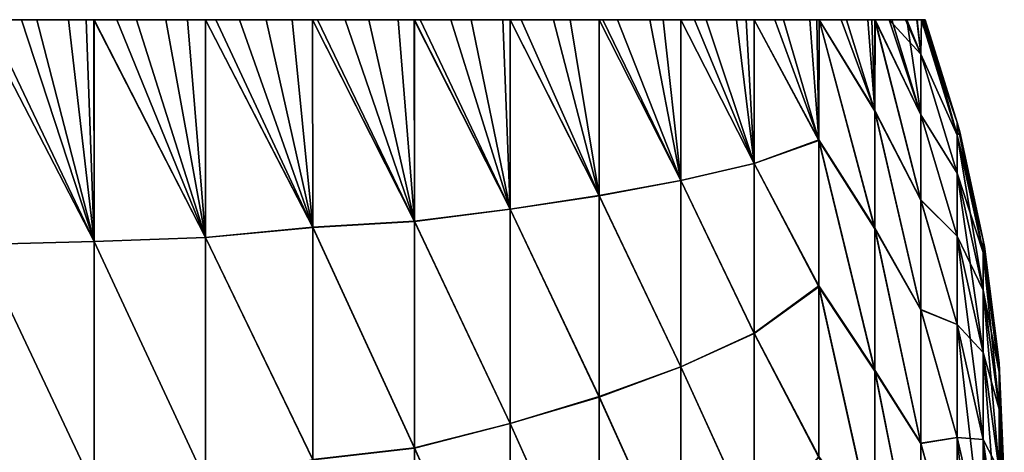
# Model space of a CAD drawing. Header units: metres. Extents: x -46 to 104, y -30 to 30.
# Tile 552 of 656: x 62.031 to 63.1, y 9.03 to 9.5. Entities that reach past the tile are written whole.
import ezdxf

# ---------------------------------------------------------------- set-up
doc = ezdxf.new("R2010")
doc.units = ezdxf.units.M
doc.layers.add('solid_26_000_502_XXX', color=7, linetype='CONTINUOUS')

msp = doc.modelspace()

# ---------------------------------------------------------------- linework, layer by layer
at = {"layer": 'solid_26_000_502_XXX'}
for points in [[(62.032322, 9.5, 293.679413), (61.986401, 9.5, 293.648041), (57.099998, 9.5, 302.472137)], [(62.083698, 9.5, 293.71933), (62.032322, 9.5, 293.679413), (57.099998, 9.5, 302.472137)], [(62.083698, 9.5, 293.71933), (57.099998, 9.5, 302.472137), (62.111229, 9.5, 293.743011)], [(62.136005, 9.5, 293.765625), (62.111229, 9.5, 293.743011), (57.099998, 9.5, 302.472137)], [(62.189232, 9.5, 293.818817), (62.136005, 9.5, 293.765625), (57.099998, 9.5, 302.472137)], [(62.189232, 9.5, 293.818817), (57.099998, 9.5, 302.472137), (62.232365, 9.5, 293.86676)], [(62.243385, 9.5, 293.87973), (62.232365, 9.5, 293.86676), (57.099998, 9.5, 302.472137)], [(62.298302, 9.5, 293.949341), (62.243385, 9.5, 293.87973), (57.099998, 9.5, 302.472137)], [(62.298302, 9.5, 293.949341), (57.099998, 9.5, 302.472137), (62.34869, 9.5, 294.020538)], [(62.353832, 9.5, 294.02829), (62.34869, 9.5, 294.020538), (57.099998, 9.5, 302.472137)], [(62.409706, 9.5, 294.117554), (62.353832, 9.5, 294.02829), (57.099998, 9.5, 302.472137)], [(62.409706, 9.5, 294.117554), (57.099998, 9.5, 302.472137), (62.459206, 9.5, 294.206207)], [(62.465458, 9.5, 294.218048), (62.459206, 9.5, 294.206207), (57.099998, 9.5, 302.472137)], [(62.520798, 9.5, 294.330353), (62.465458, 9.5, 294.218048), (57.099998, 9.5, 302.472137)], [(62.520798, 9.5, 294.330353), (57.099998, 9.5, 302.472137), (62.563187, 9.5, 294.426392)], [(62.575298, 9.5, 294.455566), (62.563187, 9.5, 294.426392), (57.099998, 9.5, 302.472137)], [(62.628471, 9.5, 294.594727), (62.575298, 9.5, 294.455566), (57.099998, 9.5, 302.472137)], [(62.628471, 9.5, 294.594727), (57.099998, 9.5, 302.472137), (62.659885, 9.5, 294.685883)], [(62.679989, 9.5, 294.748657), (62.659885, 9.5, 294.685883), (57.099998, 9.5, 302.472137)], [(62.729343, 9.5, 294.918579), (62.679989, 9.5, 294.748657), (57.099998, 9.5, 302.472137)], [(62.729343, 9.5, 294.918579), (57.099998, 9.5, 302.472137), (62.748489, 9.5, 294.991821)], [(62.776051, 9.5, 295.105957), (62.748489, 9.5, 294.991821), (57.099998, 9.5, 302.472137)], [(62.819786, 9.5, 295.311859), (62.776051, 9.5, 295.105957), (57.099998, 9.5, 302.472137)], [(62.819786, 9.5, 295.311859), (57.099998, 9.5, 302.472137), (62.828316, 9.5, 295.356628)], [(62.860054, 9.5, 295.537964), (62.828316, 9.5, 295.356628), (57.099998, 9.5, 302.472137)], [(62.896481, 9.5, 295.787109), (62.860054, 9.5, 295.537964), (57.099998, 9.5, 302.472137)], [(62.896481, 9.5, 295.787109), (57.099998, 9.5, 302.472137), (62.898758, 9.5, 295.804504)], [(62.928715, 9.5, 296.059967), (62.898758, 9.5, 295.804504), (57.099998, 9.5, 302.472137)], [(62.956047, 9.5, 296.356842), (62.928715, 9.5, 296.059967), (57.099998, 9.5, 302.472137)], [(62.956047, 9.5, 296.356842), (57.099998, 9.5, 302.472137), (62.959446, 9.5, 296.399689)], [(62.977905, 9.5, 296.669006), (62.959446, 9.5, 296.399689), (57.099998, 9.5, 302.472137)], [(62.994247, 9.5, 296.992798), (62.977905, 9.5, 296.669006), (57.099998, 9.5, 302.472137)], [(63.005489, 9.5, 297.32431), (57.099998, 9.5, 302.472137), (63.009945, 9.5, 297.523499)], [(63.0121, 9.5, 297.66037), (63.009945, 9.5, 297.523499), (57.099998, 9.5, 302.472137)], [(62.994247, 9.5, 296.992798), (57.099998, 9.5, 302.472137), (63.005489, 9.5, 297.32431)], [(63.014214, 9.5, 298), (63.0121, 9.5, 297.66037), (57.099998, 9.5, 302.472137)], [(63.01194, 9.5, 298.351898), (63.014214, 9.5, 298), (57.099998, 9.5, 302.472137)], [(63.01194, 9.5, 298.351898), (57.099998, 9.5, 302.472137), (63.009956, 9.5, 298.475922)], [(63.004845, 9.5, 298.69986), (63.009956, 9.5, 298.475922), (57.099998, 9.5, 302.472137)], [(62.992722, 9.5, 299.042511), (63.004845, 9.5, 298.69986), (57.099998, 9.5, 302.472137)], [(62.975071, 9.5, 299.377319), (57.099998, 9.5, 302.472137), (62.959671, 9.5, 299.597534)], [(62.951588, 9.5, 299.697144), (62.959671, 9.5, 299.597534), (57.099998, 9.5, 302.472137)], [(62.992722, 9.5, 299.042511), (57.099998, 9.5, 302.472137), (62.975071, 9.5, 299.377319)], [(62.922634, 9.5, 299.996826), (62.951588, 9.5, 299.697144), (57.099998, 9.5, 302.472137)], [(62.922634, 9.5, 299.996826), (57.099998, 9.5, 302.472137), (62.89888, 9.5, 300.194672)], [(62.888786, 9.5, 300.269867), (62.89888, 9.5, 300.194672), (57.099998, 9.5, 302.472137)], [(62.850803, 9.5, 300.5177), (62.888786, 9.5, 300.269867), (57.099998, 9.5, 302.472137)], [(62.850803, 9.5, 300.5177), (57.099998, 9.5, 302.472137), (62.828346, 9.5, 300.64325)], [(62.808949, 9.5, 300.742706), (62.828346, 9.5, 300.64325), (57.099998, 9.5, 302.472137)], [(62.763485, 9.5, 300.947327), (62.808949, 9.5, 300.742706), (57.099998, 9.5, 302.472137)], [(62.763485, 9.5, 300.947327), (57.099998, 9.5, 302.472137), (62.748508, 9.5, 301.008118)], [(62.71497, 9.5, 301.133392), (62.748508, 9.5, 301.008118), (57.099998, 9.5, 302.472137)], [(62.663822, 9.5, 301.302124), (62.71497, 9.5, 301.133392), (57.099998, 9.5, 302.472137)], [(62.663822, 9.5, 301.302124), (57.099998, 9.5, 302.472137), (62.659908, 9.5, 301.314026)], [(62.610416, 9.5, 301.454559), (62.659908, 9.5, 301.314026), (57.099998, 9.5, 302.472137)], [(62.563229, 9.5, 301.573486), (62.610416, 9.5, 301.454559), (57.099998, 9.5, 302.472137)], [(62.555267, 9.5, 301.592194), (62.563229, 9.5, 301.573486), (57.099998, 9.5, 302.472137)], [(62.498856, 9.5, 301.715912), (62.555267, 9.5, 301.592194), (57.099998, 9.5, 302.472137)], [(62.498856, 9.5, 301.715912), (57.099998, 9.5, 302.472137), (62.459122, 9.5, 301.793945)], [(62.44157, 9.5, 301.826477), (62.459122, 9.5, 301.793945), (57.099998, 9.5, 302.472137)], [(62.383945, 9.5, 301.924805), (62.44157, 9.5, 301.826477), (57.099998, 9.5, 302.472137)], [(62.383945, 9.5, 301.924805), (57.099998, 9.5, 302.472137), (62.34856, 9.5, 301.979675)], [(62.326408, 9.5, 302.011932), (62.34856, 9.5, 301.979675), (57.099998, 9.5, 302.472137)], [(62.269257, 9.5, 302.088501), (62.326408, 9.5, 302.011932), (57.099998, 9.5, 302.472137)], [(62.269257, 9.5, 302.088501), (57.099998, 9.5, 302.472137), (62.232288, 9.5, 302.133331)], [(62.212856, 9.5, 302.155457), (62.232288, 9.5, 302.133331), (57.099998, 9.5, 302.472137)], [(62.157333, 9.5, 302.213867), (62.212856, 9.5, 302.155457), (57.099998, 9.5, 302.472137)], [(62.157333, 9.5, 302.213867), (57.099998, 9.5, 302.472137), (62.111313, 9.5, 302.256927)], [(62.10276, 9.5, 302.264465), (62.111313, 9.5, 302.256927), (57.099998, 9.5, 302.472137)], [(62.049225, 9.5, 302.307983), (62.10276, 9.5, 302.264465), (57.099998, 9.5, 302.472137)], [(62.049225, 9.5, 302.307983), (57.099998, 9.5, 302.472137), (61.9967, 9.5, 302.345276)], [(61.986374, 9.5, 302.351959), (61.986458, 9.255872, 302.849548), (62.111431, 9.259075, 302.758179)], [(61.9967, 9.5, 302.345276), (61.986374, 9.5, 302.351959), (62.111431, 9.259075, 302.758179)], [(62.111431, 9.259198, 293.242065), (61.986458, 9.2558, 293.15033), (61.986401, 9.5, 293.648041)], [(62.111431, 9.259198, 293.242065), (61.986401, 9.5, 293.648041), (62.032322, 9.5, 293.679413)], [(62.049225, 9.5, 302.307983), (61.9967, 9.5, 302.345276), (62.111431, 9.259075, 302.758179)], [(62.083698, 9.5, 293.71933), (62.111431, 9.259198, 293.242065), (62.032322, 9.5, 293.679413)], [(62.049225, 9.5, 302.307983), (62.111431, 9.259075, 302.758179), (62.10276, 9.5, 302.264465)], [(62.083698, 9.5, 293.71933), (62.111229, 9.5, 293.743011), (62.111431, 9.259198, 293.242065)], [(62.10276, 9.5, 302.264465), (62.111431, 9.259075, 302.758179), (62.111313, 9.5, 302.256927)], [(62.232502, 9.26338, 293.360809), (62.111431, 9.259198, 293.242065), (62.111229, 9.5, 293.743011)], [(62.232502, 9.26338, 293.360809), (62.111229, 9.5, 293.743011), (62.136005, 9.5, 293.765625)], [(62.111313, 9.5, 302.256927), (62.111431, 9.259075, 302.758179), (62.232502, 9.263522, 302.638885)], [(62.157333, 9.5, 302.213867), (62.111313, 9.5, 302.256927), (62.232502, 9.263522, 302.638885)], [(62.189232, 9.5, 293.818817), (62.232502, 9.26338, 293.360809), (62.136005, 9.5, 293.765625)], [(62.157333, 9.5, 302.213867), (62.232502, 9.263522, 302.638885), (62.212856, 9.5, 302.155457)], [(62.189232, 9.5, 293.818817), (62.232365, 9.5, 293.86676), (62.232502, 9.26338, 293.360809)], [(62.212856, 9.5, 302.155457), (62.232502, 9.263522, 302.638885), (62.232288, 9.5, 302.133331)], [(62.232288, 9.5, 302.133331), (62.232502, 9.263522, 302.638885), (62.348751, 9.274603, 302.479584)], [(62.269257, 9.5, 302.088501), (62.232288, 9.5, 302.133331), (62.348751, 9.274603, 302.479584)], [(62.348751, 9.274323, 293.519836), (62.232502, 9.26338, 293.360809), (62.232365, 9.5, 293.86676)], [(62.348751, 9.274323, 293.519836), (62.232365, 9.5, 293.86676), (62.243385, 9.5, 293.87973)], [(62.298302, 9.5, 293.949341), (62.348751, 9.274323, 293.519836), (62.243385, 9.5, 293.87973)], [(62.269257, 9.5, 302.088501), (62.348751, 9.274603, 302.479584), (62.326408, 9.5, 302.011932)], [(62.298302, 9.5, 293.949341), (62.34869, 9.5, 294.020538), (62.348751, 9.274323, 293.519836)], [(62.326408, 9.5, 302.011932), (62.348751, 9.274603, 302.479584), (62.34856, 9.5, 301.979675)], [(62.34856, 9.5, 301.979675), (62.348751, 9.274603, 302.479584), (62.459293, 9.281261, 302.301208)], [(62.383945, 9.5, 301.924805), (62.34856, 9.5, 301.979675), (62.459293, 9.281261, 302.301208)], [(62.459293, 9.28102, 293.698273), (62.348751, 9.274323, 293.519836), (62.34869, 9.5, 294.020538)], [(62.459293, 9.28102, 293.698273), (62.34869, 9.5, 294.020538), (62.353832, 9.5, 294.02829)], [(62.409706, 9.5, 294.117554), (62.459293, 9.28102, 293.698273), (62.353832, 9.5, 294.02829)], [(62.383945, 9.5, 301.924805), (62.459293, 9.281261, 302.301208), (62.44157, 9.5, 301.826477)], [(62.409706, 9.5, 294.117554), (62.459206, 9.5, 294.206207), (62.459293, 9.28102, 293.698273)], [(62.44157, 9.5, 301.826477), (62.459293, 9.281261, 302.301208), (62.459122, 9.5, 301.793945)], [(62.459122, 9.5, 301.793945), (62.459293, 9.281261, 302.301208), (62.563278, 9.294318, 302.078552)], [(62.498856, 9.5, 301.715912), (62.459122, 9.5, 301.793945), (62.563278, 9.294318, 302.078552)], [(62.563278, 9.294359, 293.921539), (62.459293, 9.28102, 293.698273), (62.459206, 9.5, 294.206207)], [(62.563278, 9.294359, 293.921539), (62.459206, 9.5, 294.206207), (62.465458, 9.5, 294.218048)], [(62.520798, 9.5, 294.330353), (62.563278, 9.294359, 293.921539), (62.465458, 9.5, 294.218048)], [(62.498856, 9.5, 301.715912), (62.563278, 9.294318, 302.078552), (62.555267, 9.5, 301.592194)], [(62.520798, 9.5, 294.330353), (62.563187, 9.5, 294.426392), (62.563278, 9.294359, 293.921539)], [(62.555267, 9.5, 301.592194), (62.563278, 9.294318, 302.078552), (62.563229, 9.5, 301.573486)], [(62.65992, 9.309079, 294.182556), (62.563278, 9.294359, 293.921539), (62.563187, 9.5, 294.426392)], [(62.65992, 9.309079, 294.182556), (62.563187, 9.5, 294.426392), (62.575298, 9.5, 294.455566)], [(62.563229, 9.5, 301.573486), (62.65992, 9.308558, 301.818695), (62.610416, 9.5, 301.454559)], [(62.563229, 9.5, 301.573486), (62.563278, 9.294318, 302.078552), (62.65992, 9.308558, 301.818695)], [(62.628471, 9.5, 294.594727), (62.65992, 9.309079, 294.182556), (62.575298, 9.5, 294.455566)], [(62.610416, 9.5, 301.454559), (62.65992, 9.308558, 301.818695), (62.659908, 9.5, 301.314026)], [(62.628471, 9.5, 294.594727), (62.659885, 9.5, 294.685883), (62.65992, 9.309079, 294.182556)], [(62.748478, 9.325284, 294.487457), (62.65992, 9.309079, 294.182556), (62.659885, 9.5, 294.685883)], [(62.748478, 9.325284, 294.487457), (62.659885, 9.5, 294.685883), (62.679989, 9.5, 294.748657)], [(62.659908, 9.5, 301.314026), (62.65992, 9.308558, 301.818695), (62.748478, 9.325262, 301.512604)], [(62.663822, 9.5, 301.302124), (62.659908, 9.5, 301.314026), (62.748478, 9.325262, 301.512604)], [(62.663822, 9.5, 301.302124), (62.748478, 9.325262, 301.512604), (62.71497, 9.5, 301.133392)], [(62.729343, 9.5, 294.918579), (62.748478, 9.325284, 294.487457), (62.679989, 9.5, 294.748657)], [(62.71497, 9.5, 301.133392), (62.748478, 9.325262, 301.512604), (62.748508, 9.5, 301.008118)], [(62.729343, 9.5, 294.918579), (62.748489, 9.5, 294.991821), (62.748478, 9.325284, 294.487457)], [(62.828278, 9.343661, 294.847931), (62.748478, 9.325284, 294.487457), (62.748489, 9.5, 294.991821)], [(62.748508, 9.5, 301.008118), (62.748478, 9.325262, 301.512604), (62.828278, 9.34399, 301.151093)], [(62.828278, 9.343661, 294.847931), (62.748489, 9.5, 294.991821), (62.776051, 9.5, 295.105957)], [(62.763485, 9.5, 300.947327), (62.748508, 9.5, 301.008118), (62.828278, 9.34399, 301.151093)], [(62.763485, 9.5, 300.947327), (62.828278, 9.34399, 301.151093), (62.808949, 9.5, 300.742706)], [(62.819786, 9.5, 295.311859), (62.828278, 9.343661, 294.847931), (62.776051, 9.5, 295.105957)], [(62.808949, 9.5, 300.742706), (62.828278, 9.34399, 301.151093), (62.828346, 9.5, 300.64325)], [(62.819786, 9.5, 295.311859), (62.828316, 9.5, 295.356628), (62.828278, 9.343661, 294.847931)], [(62.898712, 9.368702, 295.297974), (62.828278, 9.343661, 294.847931), (62.828316, 9.5, 295.356628)], [(62.828346, 9.5, 300.64325), (62.828278, 9.34399, 301.151093), (62.898712, 9.369487, 300.69931)], [(62.898712, 9.368702, 295.297974), (62.828316, 9.5, 295.356628), (62.860054, 9.5, 295.537964)], [(62.850803, 9.5, 300.5177), (62.828346, 9.5, 300.64325), (62.898712, 9.369487, 300.69931)], [(62.850803, 9.5, 300.5177), (62.898712, 9.369487, 300.69931), (62.888786, 9.5, 300.269867)], [(62.896481, 9.5, 295.787109), (62.898712, 9.368702, 295.297974), (62.860054, 9.5, 295.537964)], [(62.888786, 9.5, 300.269867), (62.898712, 9.369487, 300.69931), (62.89888, 9.5, 300.194672)], [(62.896481, 9.5, 295.787109), (62.898758, 9.5, 295.804504), (62.898712, 9.368702, 295.297974)], [(62.95924, 9.272881, 295.385559), (62.898712, 9.368702, 295.297974), (62.898758, 9.5, 295.804504)], [(62.89888, 9.5, 300.194672), (62.898712, 9.369487, 300.69931), (62.95924, 9.273914, 300.610779)], [(62.95924, 9.400493, 295.889923), (62.898758, 9.5, 295.804504), (62.928715, 9.5, 296.059967)], [(62.95924, 9.400493, 295.889923), (62.95924, 9.272881, 295.385559), (62.898758, 9.5, 295.804504)], [(62.89888, 9.5, 300.194672), (62.95924, 9.273914, 300.610779), (62.95924, 9.401326, 300.106354)], [(62.922634, 9.5, 299.996826), (62.89888, 9.5, 300.194672), (62.95924, 9.401326, 300.106354)], [(62.922634, 9.5, 299.996826), (62.95924, 9.401326, 300.106354), (62.951588, 9.5, 299.697144)], [(62.956047, 9.5, 296.356842), (62.95924, 9.400493, 295.889923), (62.928715, 9.5, 296.059967)], [(62.951588, 9.5, 299.697144), (62.95924, 9.401326, 300.106354), (62.959671, 9.5, 299.597534)], [(62.956047, 9.5, 296.356842), (62.959446, 9.5, 296.399689), (62.95924, 9.400493, 295.889923)], [(63.009403, 9.3041, 296.015442), (62.95924, 9.400493, 295.889923), (62.959446, 9.5, 296.399689)], [(62.959671, 9.5, 299.597534), (62.95924, 9.401326, 300.106354), (63.009403, 9.304225, 299.983978)], [(63.009403, 9.396704, 296.514496), (62.959446, 9.5, 296.399689), (62.977905, 9.5, 296.669006)], [(63.009403, 9.396704, 296.514496), (63.009403, 9.3041, 296.015442), (62.959446, 9.5, 296.399689)], [(62.959671, 9.5, 299.597534), (63.009403, 9.304225, 299.983978), (63.009403, 9.396797, 299.484924)], [(62.975071, 9.5, 299.377319), (62.959671, 9.5, 299.597534), (63.009403, 9.396797, 299.484924)], [(62.975071, 9.5, 299.377319), (63.009403, 9.396797, 299.484924), (63.009403, 9.46262, 298.981628)], [(62.992722, 9.5, 299.042511), (62.975071, 9.5, 299.377319), (63.009403, 9.46262, 298.981628)], [(62.994247, 9.5, 296.992798), (63.009403, 9.396704, 296.514496), (62.977905, 9.5, 296.669006)], [(62.992722, 9.5, 299.042511), (63.009403, 9.46262, 298.981628), (63.004845, 9.5, 298.69986)], [(62.994247, 9.5, 296.992798), (63.009403, 9.462558, 297.017792), (63.009403, 9.396704, 296.514496)], [(62.994247, 9.5, 296.992798), (63.005489, 9.5, 297.32431), (63.009403, 9.462558, 297.017792)], [(63.004845, 9.5, 298.69986), (63.009403, 9.46262, 298.981628), (63.009956, 9.5, 298.475922)], [(63.005489, 9.5, 297.32431), (63.009945, 9.5, 297.523499), (63.009403, 9.462558, 297.017792)], [(63.04882, 9.374712, 297.49173), (63.009403, 9.462558, 297.017792), (63.009945, 9.5, 297.523499)], [(63.009956, 9.5, 298.475922), (63.009403, 9.46262, 298.981628), (63.04882, 9.374712, 298.50827)], [(63.04882, 9.374712, 297.49173), (63.009945, 9.5, 297.523499), (63.0121, 9.5, 297.66037)], [(63.009956, 9.5, 298.475922), (63.04882, 9.374712, 298.50827), (63.04882, 9.388481, 298)], [(63.01194, 9.5, 298.351898), (63.009956, 9.5, 298.475922), (63.04882, 9.388481, 298)], [(63.01194, 9.5, 298.351898), (63.04882, 9.388481, 298), (63.014214, 9.5, 298)], [(63.014214, 9.5, 298), (63.04882, 9.374712, 297.49173), (63.0121, 9.5, 297.66037)], [(63.014214, 9.5, 298), (63.04882, 9.388481, 298), (63.04882, 9.374712, 297.49173)], [(63.009403, 9.46262, 298.981628), (63.04882, 9.333446, 299.015076), (63.04882, 9.374712, 298.50827)], [(63.009403, 9.46262, 298.981628), (63.009403, 9.396797, 299.484924), (63.04882, 9.333446, 299.015076)], [(63.04882, 9.333446, 296.984924), (63.009403, 9.396704, 296.514496), (63.009403, 9.462558, 297.017792)], [(63.04882, 9.374712, 297.49173), (63.04882, 9.333446, 296.984924), (63.009403, 9.462558, 297.017792)], [(62.95924, 9.401326, 300.106354), (63.009403, 9.185167, 300.477386), (63.009403, 9.304225, 299.983978)], [(62.95924, 9.401326, 300.106354), (62.95924, 9.273914, 300.610779), (63.009403, 9.185167, 300.477386)], [(63.009403, 9.185012, 295.522034), (62.95924, 9.272881, 295.385559), (62.95924, 9.400493, 295.889923)], [(63.009403, 9.3041, 296.015442), (63.009403, 9.185012, 295.522034), (62.95924, 9.400493, 295.889923)], [(63.009403, 9.396797, 299.484924), (63.04882, 9.264803, 299.51889), (63.04882, 9.333446, 299.015076)], [(63.009403, 9.396797, 299.484924), (63.009403, 9.304225, 299.983978), (63.04882, 9.264803, 299.51889)], [(63.04882, 9.264803, 296.48111), (63.009403, 9.3041, 296.015442), (63.009403, 9.396704, 296.514496)], [(63.04882, 9.333446, 296.984924), (63.04882, 9.264803, 296.48111), (63.009403, 9.396704, 296.514496)], [(63.07719, 9.24702, 297.498627), (63.04882, 9.374712, 297.49173), (63.04882, 9.388481, 298)], [(63.05154, 9.378191, 298), (63.07719, 9.24702, 297.498627), (63.04882, 9.388481, 298)], [(63.04882, 9.374712, 298.50827), (63.05154, 9.378191, 298), (63.04882, 9.388481, 298)], [(62.828278, 9.34399, 301.151093), (62.898712, 9.210917, 301.198822), (62.898712, 9.369487, 300.69931)], [(62.898712, 9.368702, 295.297974), (62.898712, 9.209988, 294.798492), (62.828278, 9.343661, 294.847931)], [(62.898712, 9.369487, 300.69931), (62.95924, 9.119458, 301.107605), (62.95924, 9.273914, 300.610779)], [(62.898712, 9.369487, 300.69931), (62.898712, 9.210917, 301.198822), (62.95924, 9.119458, 301.107605)], [(62.95924, 9.118229, 294.888794), (62.898712, 9.209988, 294.798492), (62.898712, 9.368702, 295.297974)], [(62.95924, 9.272881, 295.385559), (62.95924, 9.118229, 294.888794), (62.898712, 9.368702, 295.297974)], [(63.04882, 9.374712, 298.50827), (63.07719, 9.260601, 298), (63.05154, 9.378191, 298)], [(63.07719, 9.206315, 296.998749), (63.04882, 9.333446, 296.984924), (63.04882, 9.374712, 297.49173)], [(63.07719, 9.206315, 296.998749), (63.04882, 9.374712, 297.49173), (63.07719, 9.24702, 297.498627)], [(63.07719, 9.24702, 298.501373), (63.07719, 9.260601, 298), (63.04882, 9.374712, 298.50827)], [(63.07719, 9.24702, 298.501373), (63.04882, 9.374712, 298.50827), (63.04882, 9.333446, 299.015076)], [(63.05154, 9.378191, 298), (63.07719, 9.260601, 298), (63.07719, 9.24702, 297.498627)], [(62.748478, 9.325262, 301.512604), (62.828278, 9.15974, 301.652222), (62.828278, 9.34399, 301.151093)], [(62.828278, 9.343661, 294.847931), (62.828278, 9.159358, 294.346832), (62.748478, 9.325284, 294.487457)], [(62.828278, 9.34399, 301.151093), (62.828278, 9.15974, 301.652222), (62.898712, 9.210917, 301.198822)], [(62.898712, 9.209988, 294.798492), (62.828278, 9.159358, 294.346832), (62.828278, 9.343661, 294.847931)], [(63.07719, 9.138607, 296.501801), (63.04882, 9.264803, 296.48111), (63.04882, 9.333446, 296.984924)], [(63.07719, 9.138607, 296.501801), (63.04882, 9.333446, 296.984924), (63.07719, 9.206315, 296.998749)], [(63.07719, 9.206315, 299.001251), (63.04882, 9.333446, 299.015076), (63.04882, 9.264803, 299.51889)], [(63.07719, 9.24702, 298.501373), (63.04882, 9.333446, 299.015076), (63.07719, 9.206315, 299.001251)], [(62.748478, 9.325284, 294.487457), (62.748478, 9.122896, 293.991058), (62.65992, 9.309079, 294.182556)], [(62.65992, 9.308558, 301.818695), (62.748478, 9.122871, 302.009003), (62.748478, 9.325262, 301.512604)], [(62.828278, 9.159358, 294.346832), (62.748478, 9.122896, 293.991058), (62.748478, 9.325284, 294.487457)], [(62.748478, 9.325262, 301.512604), (62.748478, 9.122871, 302.009003), (62.828278, 9.15974, 301.652222)], [(62.65992, 9.309079, 294.182556), (62.65992, 9.09073, 293.688354), (62.563278, 9.294359, 293.921539)], [(62.563278, 9.294318, 302.078552), (62.65992, 9.09014, 302.312897), (62.65992, 9.308558, 301.818695)], [(62.748478, 9.122896, 293.991058), (62.65992, 9.09073, 293.688354), (62.65992, 9.309079, 294.182556)], [(62.65992, 9.308558, 301.818695), (62.65992, 9.09014, 302.312897), (62.748478, 9.122871, 302.009003)], [(62.563278, 9.294359, 293.921539), (62.563278, 9.061472, 293.427399), (62.459293, 9.28102, 293.698273)], [(62.459293, 9.281261, 302.301208), (62.563278, 9.061427, 302.572693), (62.563278, 9.294318, 302.078552)], [(62.65992, 9.09073, 293.688354), (62.563278, 9.061472, 293.427399), (62.563278, 9.294359, 293.921539)], [(62.563278, 9.294318, 302.078552), (62.563278, 9.061427, 302.572693), (62.65992, 9.09014, 302.312897)], [(63.009403, 9.304225, 299.983978), (63.04882, 9.168984, 300.01825), (63.04882, 9.264803, 299.51889)], [(63.009403, 9.304225, 299.983978), (63.009403, 9.185167, 300.477386), (63.04882, 9.168984, 300.01825)], [(63.04882, 9.168984, 295.98175), (63.009403, 9.185012, 295.522034), (63.009403, 9.3041, 296.015442)], [(63.04882, 9.264803, 296.48111), (63.04882, 9.168984, 295.98175), (63.009403, 9.3041, 296.015442)], [(62.232502, 9.263522, 302.638885), (62.348751, 9.022425, 302.967987), (62.348751, 9.274603, 302.479584)], [(62.348751, 9.274323, 293.519836), (62.348751, 9.022114, 293.031464), (62.232502, 9.26338, 293.360809)], [(62.348751, 9.274603, 302.479584), (62.459293, 9.03494, 302.797089), (62.459293, 9.281261, 302.301208)], [(62.459293, 9.28102, 293.698273), (62.459293, 9.034671, 293.202393), (62.348751, 9.274323, 293.519836)], [(62.348751, 9.274603, 302.479584), (62.348751, 9.022425, 302.967987), (62.459293, 9.03494, 302.797089)], [(62.459293, 9.034671, 293.202393), (62.348751, 9.022114, 293.031464), (62.348751, 9.274323, 293.519836)], [(62.459293, 9.281261, 302.301208), (62.459293, 9.03494, 302.797089), (62.563278, 9.061427, 302.572693)], [(62.563278, 9.061472, 293.427399), (62.459293, 9.034671, 293.202393), (62.459293, 9.28102, 293.698273)], [(62.95924, 9.273914, 300.610779), (63.009403, 9.039964, 300.963745), (63.009403, 9.185167, 300.477386)], [(62.95924, 9.273914, 300.610779), (62.95924, 9.119458, 301.107605), (63.009403, 9.039964, 300.963745)], [(63.009403, 9.039778, 295.035675), (62.95924, 9.118229, 294.888794), (62.95924, 9.272881, 295.385559)], [(63.009403, 9.185012, 295.522034), (63.009403, 9.039778, 295.035675), (62.95924, 9.272881, 295.385559)], [(62.111431, 9.259075, 302.758179), (62.232502, 8.999762, 303.131897), (62.232502, 9.263522, 302.638885)], [(62.232502, 9.26338, 293.360809), (62.232502, 8.999604, 292.867828), (62.111431, 9.259198, 293.242065)], [(62.232502, 9.263522, 302.638885), (62.232502, 8.999762, 303.131897), (62.348751, 9.022425, 302.967987)], [(62.348751, 9.022114, 293.031464), (62.232502, 8.999604, 292.867828), (62.232502, 9.26338, 293.360809)], [(63.07719, 9.044093, 296.009247), (63.04882, 9.168984, 295.98175), (63.04882, 9.264803, 296.48111)], [(63.07719, 9.044093, 296.009247), (63.04882, 9.264803, 296.48111), (63.07719, 9.138607, 296.501801)], [(63.07719, 9.138607, 299.498199), (63.04882, 9.264803, 299.51889), (63.04882, 9.168984, 300.01825)], [(63.07719, 9.206315, 299.001251), (63.04882, 9.264803, 299.51889), (63.07719, 9.138607, 299.498199)], [(62.111431, 9.259198, 293.242065), (62.111431, 8.991687, 292.754028), (61.986458, 9.2558, 293.15033)], [(61.986458, 9.255872, 302.849548), (62.111431, 8.991551, 303.246185), (62.111431, 9.259075, 302.758179)], [(61.986458, 9.255872, 302.849548), (61.986458, 8.985535, 303.333801), (62.111431, 8.991551, 303.246185)], [(62.111431, 8.991687, 292.754028), (61.986458, 8.985456, 292.666077), (61.986458, 9.2558, 293.15033)], [(62.232502, 8.999604, 292.867828), (62.111431, 8.991687, 292.754028), (62.111431, 9.259198, 293.242065)], [(62.111431, 9.259075, 302.758179), (62.111431, 8.991551, 303.246185), (62.232502, 8.999762, 303.131897)], [(63.07719, 9.260601, 298), (63.0784, 9.253653, 298), (63.094292, 9.117343, 297.505676)], [(63.07719, 9.24702, 297.498627), (63.07719, 9.260601, 298), (63.094292, 9.117343, 297.505676)], [(63.07719, 9.24702, 298.501373), (63.0784, 9.253653, 298), (63.07719, 9.260601, 298)], [(63.07719, 9.24702, 298.501373), (63.094589, 9.127286, 298), (63.0784, 9.253653, 298)], [(63.0784, 9.253653, 298), (63.094589, 9.127286, 298), (63.094292, 9.117343, 297.505676)], [(63.07719, 9.24702, 298.501373), (63.094292, 9.117343, 298.494324), (63.094589, 9.127286, 298)], [(63.07719, 9.24702, 297.498627), (63.094292, 9.117343, 297.505676), (63.094292, 9.077209, 297.012787)], [(63.07719, 9.206315, 296.998749), (63.07719, 9.24702, 297.498627), (63.094292, 9.077209, 297.012787)], [(63.07719, 9.24702, 298.501373), (63.07719, 9.206315, 299.001251), (63.094292, 9.117343, 298.494324)], [(62.828278, 9.15974, 301.652222), (62.898712, 9.025737, 301.689117), (62.898712, 9.210917, 301.198822)], [(62.898712, 9.209988, 294.798492), (62.898712, 9.024665, 294.308258), (62.828278, 9.159358, 294.346832)], [(62.898712, 9.210917, 301.198822), (62.95924, 8.93841, 301.595337), (62.95924, 9.119458, 301.107605)], [(62.898712, 9.210917, 301.198822), (62.898712, 9.025737, 301.689117), (62.95924, 8.93841, 301.595337)], [(62.95924, 8.936987, 294.401123), (62.898712, 9.024665, 294.308258), (62.898712, 9.209988, 294.798492)], [(62.95924, 9.118229, 294.888794), (62.95924, 8.936987, 294.401123), (62.898712, 9.209988, 294.798492)], [(63.07719, 9.206315, 296.998749), (63.094292, 9.077209, 297.012787), (63.094292, 9.01045, 296.522797)], [(63.07719, 9.138607, 296.501801), (63.07719, 9.206315, 296.998749), (63.094292, 9.01045, 296.522797)], [(63.07719, 9.206315, 299.001251), (63.094292, 9.077209, 298.987213), (63.094292, 9.117343, 298.494324)], [(63.07719, 9.206315, 299.001251), (63.07719, 9.138607, 299.498199), (63.094292, 9.077209, 298.987213)], [(63.009403, 9.185167, 300.477386), (63.04882, 9.046271, 300.511688), (63.04882, 9.168984, 300.01825)], [(63.009403, 9.185167, 300.477386), (63.009403, 9.039964, 300.963745), (63.04882, 9.046271, 300.511688)], [(63.04882, 9.046271, 295.488312), (63.009403, 9.039778, 295.035675), (63.009403, 9.185012, 295.522034)], [(63.04882, 9.168984, 295.98175), (63.04882, 9.046271, 295.488312), (63.009403, 9.185012, 295.522034)], [(63.07719, 8.923052, 295.522522), (63.04882, 9.046271, 295.488312), (63.04882, 9.168984, 295.98175)], [(63.07719, 8.923052, 295.522522), (63.04882, 9.168984, 295.98175), (63.07719, 9.044093, 296.009247)], [(63.07719, 9.044093, 299.990753), (63.04882, 9.168984, 300.01825), (63.04882, 9.046271, 300.511688)], [(63.07719, 9.138607, 299.498199), (63.04882, 9.168984, 300.01825), (63.07719, 9.044093, 299.990753)], [(62.748478, 9.122871, 302.009003), (62.828278, 8.948637, 302.142639), (62.828278, 9.15974, 301.652222)], [(62.828278, 9.159358, 294.346832), (62.828278, 8.948204, 293.856445), (62.748478, 9.122896, 293.991058)], [(62.828278, 9.15974, 301.652222), (62.828278, 8.948637, 302.142639), (62.898712, 9.025737, 301.689117)], [(62.898712, 9.024665, 294.308258), (62.828278, 8.948204, 293.856445), (62.828278, 9.159358, 294.346832)], [(63.07719, 9.138607, 296.501801), (63.094292, 9.01045, 296.522797), (63.094292, 8.917262, 296.03717)], [(63.07719, 9.044093, 296.009247), (63.07719, 9.138607, 296.501801), (63.094292, 8.917262, 296.03717)], [(63.07719, 9.138607, 299.498199), (63.094292, 9.01045, 299.477203), (63.094292, 9.077209, 298.987213)], [(63.07719, 9.138607, 299.498199), (63.07719, 9.044093, 299.990753), (63.094292, 9.01045, 299.477203)], [(62.748478, 9.122896, 293.991058), (62.748478, 8.894108, 293.506256), (62.65992, 9.09073, 293.688354)], [(62.65992, 9.09014, 302.312897), (62.748478, 8.894079, 302.493805), (62.748478, 9.122871, 302.009003)], [(62.828278, 8.948204, 293.856445), (62.748478, 8.894108, 293.506256), (62.748478, 9.122896, 293.991058)], [(62.748478, 9.122871, 302.009003), (62.748478, 8.894079, 302.493805), (62.828278, 8.948637, 302.142639)], [(63.094292, 9.117343, 298.494324), (63.099998, 9, 298), (63.094589, 9.127286, 298)], [(63.094292, 9.117343, 297.505676), (63.094589, 9.127286, 298), (63.099998, 8.996521, 297.749207)], [(63.094589, 9.127286, 298), (63.099998, 9, 298), (63.099998, 8.996521, 297.749207)], [(62.95924, 9.119458, 301.107605), (63.009403, 8.869027, 301.441681), (63.009403, 9.039964, 300.963745)], [(62.95924, 9.119458, 301.107605), (62.95924, 8.93841, 301.595337), (63.009403, 8.869027, 301.441681)], [(63.009403, 8.868811, 294.55777), (62.95924, 8.936987, 294.401123), (62.95924, 9.118229, 294.888794)], [(63.009403, 9.039778, 295.035675), (63.009403, 8.868811, 294.55777), (62.95924, 9.118229, 294.888794)], [(63.094292, 9.117343, 298.494324), (63.099998, 8.996521, 298.250793), (63.099998, 9, 298)], [(63.094292, 9.117343, 297.505676), (63.099998, 8.996521, 297.749207), (63.099998, 8.986012, 297.498413)], [(63.094292, 9.117343, 297.505676), (63.099998, 8.986012, 297.498413), (63.099998, 8.968479, 297.247467)], [(63.094292, 9.077209, 297.012787), (63.094292, 9.117343, 297.505676), (63.099998, 8.968479, 297.247467)], [(63.094292, 9.117343, 298.494324), (63.099998, 8.986013, 298.501587), (63.099998, 8.996521, 298.250793)], [(63.094292, 9.117343, 298.494324), (63.094292, 9.077209, 298.987213), (63.099998, 8.986013, 298.501587)], [(62.65992, 9.09073, 293.688354), (62.65992, 8.846165, 293.206543), (62.563278, 9.061472, 293.427399)], [(62.748478, 8.894108, 293.506256), (62.65992, 8.846165, 293.206543), (62.65992, 9.09073, 293.688354)], [(62.563278, 9.061427, 302.572693), (62.65992, 8.84551, 302.794647), (62.65992, 9.09014, 302.312897)], [(62.65992, 9.09014, 302.312897), (62.65992, 8.84551, 302.794647), (62.748478, 8.894079, 302.493805)], [(63.094292, 9.077209, 297.012787), (63.099998, 8.968479, 297.247467), (63.099998, 8.943911, 296.996765)], [(63.094292, 9.077209, 297.012787), (63.099998, 8.943911, 296.996765), (63.099998, 8.912286, 296.746582)], [(63.094292, 9.01045, 296.522797), (63.094292, 9.077209, 297.012787), (63.099998, 8.912286, 296.746582)], [(63.094292, 9.077209, 298.987213), (63.099998, 8.943912, 299.003235), (63.099998, 8.96848, 298.752502)], [(63.094292, 9.077209, 298.987213), (63.094292, 9.01045, 299.477203), (63.099998, 8.943912, 299.003235)], [(63.094292, 9.077209, 298.987213), (63.099998, 8.96848, 298.752502), (63.099998, 8.986013, 298.501587)], [(62.563278, 9.061472, 293.427399), (62.563278, 8.802338, 292.946503), (62.459293, 9.034671, 293.202393)], [(62.459293, 9.03494, 302.797089), (62.563278, 8.802287, 303.053589), (62.563278, 9.061427, 302.572693)], [(62.65992, 8.846165, 293.206543), (62.563278, 8.802338, 292.946503), (62.563278, 9.061472, 293.427399)], [(62.563278, 9.061427, 302.572693), (62.563278, 8.802287, 303.053589), (62.65992, 8.84551, 302.794647)], [(63.04882, 9.046271, 295.488312), (63.04882, 8.897024, 295.002258), (63.009403, 9.039778, 295.035675)], [(63.009403, 9.039964, 300.963745), (63.04882, 8.897024, 300.997742), (63.04882, 9.046271, 300.511688)], [(63.009403, 9.039964, 300.963745), (63.009403, 8.869027, 301.441681), (63.04882, 8.897024, 300.997742)], [(63.04882, 8.897024, 295.002258), (63.009403, 8.868811, 294.55777), (63.009403, 9.039778, 295.035675)], [(63.07719, 8.775838, 295.043091), (63.04882, 8.897024, 295.002258), (63.04882, 9.046271, 295.488312)], [(63.07719, 8.775838, 295.043091), (63.04882, 9.046271, 295.488312), (63.07719, 8.923052, 295.522522)], [(63.07719, 8.923052, 300.477478), (63.04882, 9.046271, 300.511688), (63.04882, 8.897024, 300.997742)], [(63.07719, 9.044093, 299.990753), (63.04882, 9.046271, 300.511688), (63.07719, 8.923052, 300.477478)], [(63.07719, 9.044093, 296.009247), (63.094292, 8.917262, 296.03717), (63.094292, 8.797918, 295.557281)], [(63.07719, 8.923052, 295.522522), (63.07719, 9.044093, 296.009247), (63.094292, 8.797918, 295.557281)], [(63.07719, 9.044093, 299.990753), (63.094292, 8.917262, 299.96283), (63.094292, 9.01045, 299.477203)], [(63.07719, 9.044093, 299.990753), (63.07719, 8.923052, 300.477478), (63.094292, 8.917262, 299.96283)], [(62.348751, 9.022425, 302.967987), (62.459293, 8.762149, 303.278931), (62.459293, 9.03494, 302.797089)], [(62.459293, 9.034671, 293.202393), (62.459293, 8.761852, 292.720581), (62.348751, 9.022114, 293.031464)], [(62.459293, 9.03494, 302.797089), (62.459293, 8.762149, 303.278931), (62.563278, 8.802287, 303.053589)], [(62.563278, 8.802338, 292.946503), (62.459293, 8.761852, 292.720581), (62.459293, 9.034671, 293.202393)]]:
    msp.add_3dface(points, dxfattribs=at)

doc.saveas('drawing.dxf')
